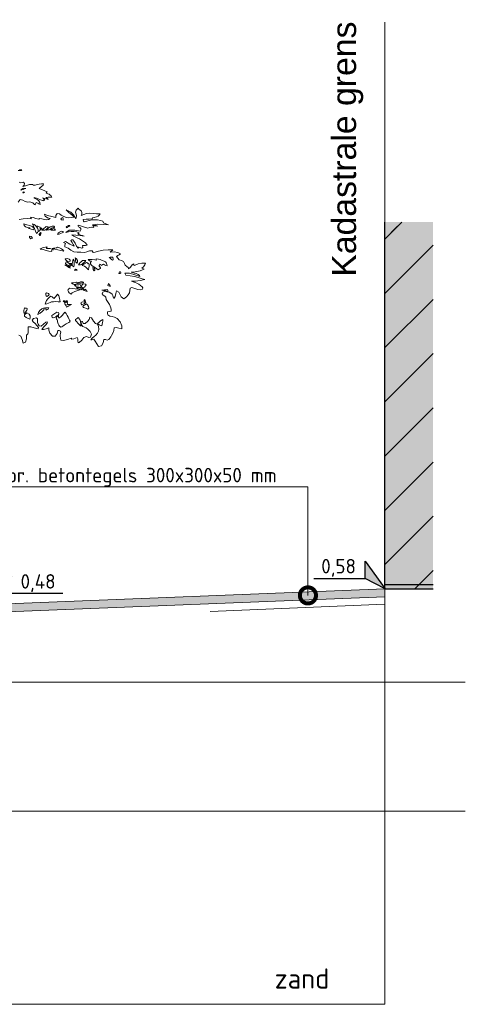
# Model space of a CAD drawing. Header units: metres. Extents: x 92403 to 95147, y 464428 to 465602.
# Tile 302 of 568: x 92448.34 to 92451.11, y 465226.28 to 465232.39. Entities that reach past the tile are written whole.
import ezdxf
from ezdxf import colors
from ezdxf.entities.mleader import LeaderData, LeaderLine
from ezdxf.enums import TextEntityAlignment as Align
from ezdxf.math import Vec2, Vec3

# ---------------------------------------------------------------- set-up
doc = ezdxf.new("R2010")
doc.units = ezdxf.units.M
for name, pattern in [('AL-NAP_LIJN', [15.25, 12, -1.5, 0.25, -1.5]), ('DASHED', [0.75, 0.5, -0.25]), ('XX-AFBREEK', [7, 4, -1, 1, -1]), ('XX-PROJECTGRENS', [18, 12, -3, 0, -3])]:
    doc.linetypes.add(name, pattern=pattern)
doc.layers.get('0').update_dxf_attribs({"linetype": 'CONTINUOUS'})
for name, color, linetype, lineweight in [('B-WE-GW-GROND-T25', 7, 'CONTINUOUS', 25), ('B-WE-OG-HOOGTELIJN-G', 7, 'CONTINUOUS', 18), ('X-XX-AL-AANKLEDING-S', 250, 'CONTINUOUS', 9), ('X-XX-AL-AFBREEKLIJN-G', 7, 'XX-AFBREEK', 18), ('X-XX-AL-DETAIL1-G', 7, 'CONTINUOUS', 18), ('X-XX-AL-DETAIL1-T18', 7, 'CONTINUOUS', 18), ('X-XX-AL-DETAIL3-V', 253, 'CONTINUOUS', 18), ('X-XX-AL-HOOGTELABEL-S', 7, 'CONTINUOUS', 25), ('X-XX-AL-NAP-G', 7, 'AL-NAP_LIJN', 18), ('X-XX-AL-RMB - profiel', 7, 'CONTINUOUS', 9)]:
    doc.layers.add(name, color=color, linetype=linetype, lineweight=lineweight)
doc.styles.add('Leiden', font='isocp.shx')
doc.styles.add('NLCS-ISO', font='NLCS-ISO.ttf')
doc.styles.add('NLCS-ISO-M50-T18', font='NLCS-ISO.ttf', dxfattribs={"height": 0.09})
doc.styles.add('NLCS-ISO-M50-T25', font='NLCS-ISO.ttf', dxfattribs={"height": 0.125})

# ---------------------------------------------------------------- blocks, each defined once
blk = doc.blocks.new('meerstammige boom')
at = {"color": 0, "lineweight": 0, "transparency": 33554559}
for points in [[(2.113, 6.687), (2.137, 6.684), (2.128, 6.675), (2.098, 6.67)], [(2.109, 6.489), (2.125, 6.482), (2.153, 6.491), (2.165, 6.471), (2.16, 6.447), (2.147, 6.424), (2.174, 6.432), (2.216, 6.455), (2.245, 6.457), (2.257, 6.443), (2.274, 6.446), (2.294, 6.455), (2.315, 6.462), (2.338, 6.466), (2.361, 6.467), (2.356, 6.446), (2.335, 6.418), (2.314, 6.394), (2.339, 6.38), (2.366, 6.36), (2.394, 6.341), (2.397, 6.334), (2.392, 6.33), (2.386, 6.328), (2.392, 6.319), (2.405, 6.312), (2.418, 6.305), (2.43, 6.292), (2.44, 6.277), (2.447, 6.261), (2.429, 6.257), (2.407, 6.257), (2.385, 6.256), (2.39, 6.246), (2.4, 6.236), (2.409, 6.225), (2.392, 6.231), (2.371, 6.24), (2.35, 6.248), (2.355, 6.241), (2.366, 6.226), (2.373, 6.213), (2.362, 6.212), (2.356, 6.21), (2.356, 6.2), (2.328, 6.216), (2.297, 6.237), (2.262, 6.251), (2.264, 6.244), (2.281, 6.233), (2.296, 6.224), (2.313, 6.203), (2.322, 6.175), (2.324, 6.146), (2.313, 6.154), (2.301, 6.166), (2.285, 6.174), (2.281, 6.164), (2.278, 6.152), (2.275, 6.141), (2.266, 6.147), (2.258, 6.158), (2.249, 6.169), (2.23, 6.183), (2.218, 6.184), (2.198, 6.183), (2.17, 6.192), (2.145, 6.21), (2.119, 6.223), (2.099, 6.182)], [(2.11, 5.913), (2.148, 5.924), (2.192, 5.929), (2.234, 5.923), (2.233, 5.931), (2.23, 5.939), (2.226, 5.948), (2.254, 5.942), (2.282, 5.93), (2.311, 5.917), (2.32, 5.929), (2.344, 5.922), (2.37, 5.91), (2.393, 5.906), (2.411, 5.911), (2.43, 5.925), (2.401, 5.939), (2.377, 5.962), (2.37, 5.993), (2.402, 5.972), (2.447, 5.958), (2.487, 5.941), (2.489, 5.974), (2.501, 6.007), (2.526, 6.001), (2.544, 5.981), (2.565, 5.964), (2.586, 5.949), (2.614, 5.939), (2.645, 5.942), (2.676, 5.948), (2.652, 5.986), (2.621, 6.022), (2.596, 6.063), (2.642, 6.027), (2.674, 5.978), (2.694, 5.922), (2.698, 5.944), (2.703, 5.967), (2.699, 5.995), (2.692, 6.028), (2.697, 6.059), (2.717, 6.087), (2.724, 6.074), (2.737, 6.06), (2.749, 6.047), (2.757, 6.023), (2.757, 5.997), (2.749, 5.972), (2.776, 5.99), (2.804, 6.005), (2.836, 6.011), (2.873, 6.007), (2.909, 6.001), (2.946, 5.998), (2.937, 5.98), (2.925, 5.964), (2.909, 5.951), (2.885, 5.943), (2.867, 5.938), (2.862, 5.92), (2.831, 5.918), (2.8, 5.916), (2.769, 5.914), (2.773, 5.886), (2.782, 5.876), (2.807, 5.885), (2.833, 5.897), (2.86, 5.905), (2.888, 5.908), (2.918, 5.905), (2.948, 5.897), (2.975, 5.885), (2.98, 5.859), (3.006, 5.843), (3.032, 5.83), (2.976, 5.833), (2.921, 5.84), (2.868, 5.83), (2.883, 5.821), (2.904, 5.818), (2.923, 5.81), (2.904, 5.812), (2.886, 5.814), (2.868, 5.815), (2.873, 5.807), (2.878, 5.798), (2.882, 5.79), (2.86, 5.792), (2.835, 5.79), (2.818, 5.778), (2.785, 5.794), (2.752, 5.809), (2.72, 5.824), (2.717, 5.809), (2.723, 5.798), (2.735, 5.788), (2.746, 5.77), (2.746, 5.75), (2.739, 5.73), (2.685, 5.746), (2.625, 5.745), (2.591, 5.712), (2.619, 5.72), (2.647, 5.726), (2.675, 5.727), (2.705, 5.721), (2.728, 5.706), (2.715, 5.687), (2.734, 5.675), (2.762, 5.666), (2.782, 5.654), (2.739, 5.663), (2.695, 5.67), (2.654, 5.673), (2.674, 5.655), (2.71, 5.628), (2.733, 5.61), (2.764, 5.582), (2.795, 5.548), (2.812, 5.514), (2.795, 5.511), (2.777, 5.511), (2.762, 5.509), (2.766, 5.478), (2.755, 5.469), (2.726, 5.482), (2.723, 5.478), (2.721, 5.473), (2.719, 5.469), (2.703, 5.498), (2.687, 5.545), (2.673, 5.578), (2.662, 5.595), (2.653, 5.599), (2.643, 5.585), (2.656, 5.555), (2.668, 5.525), (2.677, 5.498), (2.634, 5.529), (2.588, 5.568), (2.566, 5.557), (2.589, 5.539), (2.581, 5.516), (2.582, 5.49), (2.614, 5.466), (2.642, 5.437), (2.673, 5.412), (2.708, 5.405), (2.745, 5.407), (2.783, 5.402), (2.81, 5.409), (2.837, 5.427), (2.865, 5.428), (2.873, 5.398), (2.895, 5.403), (2.928, 5.421), (2.978, 5.436), (3.03, 5.443), (3.076, 5.443), (3.068, 5.428), (3.057, 5.416), (3.051, 5.405), (3.091, 5.409), (3.13, 5.402), (3.156, 5.38), (3.143, 5.364), (3.128, 5.352), (3.115, 5.338), (3.128, 5.31), (3.144, 5.284), (3.166, 5.274), (3.186, 5.259), (3.197, 5.231), (3.204, 5.204), (3.222, 5.182), (3.237, 5.168), (3.239, 5.145), (3.261, 5.172), (3.278, 5.21), (3.293, 5.224), (3.294, 5.214), (3.295, 5.205), (3.301, 5.2), (3.338, 5.222), (3.377, 5.235), (3.415, 5.236), (3.408, 5.206), (3.394, 5.178), (3.378, 5.157), (3.383, 5.15), (3.393, 5.146), (3.4, 5.142), (3.36, 5.114), (3.307, 5.099), (3.268, 5.097), (3.281, 5.089), (3.303, 5.08), (3.319, 5.074), (3.339, 5.061), (3.354, 5.044), (3.356, 5.029), (3.305, 5.055), (3.251, 5.081), (3.202, 5.081), (3.21, 5.05), (3.256, 5.037), (3.3, 5.027), (3.34, 5.01), (3.38, 4.993), (3.407, 4.979), (3.36, 4.963), (3.312, 4.957), (3.271, 4.954), (3.287, 4.944), (3.308, 4.935), (3.326, 4.925), (3.347, 4.908), (3.365, 4.889), (3.38, 4.868), (3.387, 4.85), (3.385, 4.832), (3.368, 4.819), (3.335, 4.824), (3.304, 4.842), (3.275, 4.858), (3.257, 4.844), (3.254, 4.809), (3.25, 4.776), (3.236, 4.742), (3.218, 4.711), (3.192, 4.682), (3.162, 4.712), (3.14, 4.784), (3.115, 4.806), (3.108, 4.762), (3.101, 4.718), (3.089, 4.686), (3.082, 4.705), (3.078, 4.732), (3.071, 4.752), (3.056, 4.77), (3.038, 4.783), (3.016, 4.791), (2.992, 4.793), (2.974, 4.783), (2.968, 4.758), (2.977, 4.738), (2.995, 4.723), (3.006, 4.707), (3.008, 4.668), (3.028, 4.625), (3.043, 4.591), (3.05, 4.567), (3.056, 4.542), (3.061, 4.514), (3.06, 4.489), (3.046, 4.482), (3.021, 4.478), (3.021, 4.453), (3.027, 4.43), (3.047, 4.414), (3.071, 4.404), (3.095, 4.394), (3.122, 4.373), (3.154, 4.322), (3.171, 4.262), (3.169, 4.216), (3.141, 4.224), (3.113, 4.236), (3.091, 4.231), (3.087, 4.19), (3.077, 4.15), (3.065, 4.113), (3.056, 4.092), (3.046, 4.07), (3.035, 4.049), (3.019, 4.041), (3.001, 4.051), (2.984, 4.052), (2.978, 4), (2.959, 3.95), (2.929, 3.94), (2.913, 3.982), (2.894, 4.023), (2.882, 4.055), (2.871, 4.049), (2.859, 4.043), (2.851, 4.044), (2.864, 4.07), (2.884, 4.096), (2.901, 4.119), (2.917, 4.148), (2.929, 4.18), (2.934, 4.21), (2.93, 4.249), (2.919, 4.288), (2.899, 4.298), (2.878, 4.335), (2.857, 4.387), (2.841, 4.394), (2.833, 4.361), (2.818, 4.332), (2.792, 4.299), (2.772, 4.299), (2.762, 4.33), (2.745, 4.334), (2.751, 4.304), (2.757, 4.274), (2.766, 4.251), (2.784, 4.242), (2.801, 4.23), (2.819, 4.212), (2.844, 4.174), (2.855, 4.132), (2.846, 4.085), (2.828, 4.08), (2.804, 4.098), (2.776, 4.079), (2.755, 4.041), (2.73, 4.001), (2.717, 3.999), (2.716, 4.03), (2.715, 4.06), (2.707, 4.079), (2.675, 4.061), (2.652, 4.056), (2.645, 4.069), (2.607, 4.049), (2.566, 4.032), (2.54, 4.037), (2.536, 4.068), (2.534, 4.1), (2.534, 4.126), (2.535, 4.138), (2.537, 4.15), (2.54, 4.166), (2.536, 4.18), (2.523, 4.188), (2.509, 4.187), (2.5, 4.142), (2.482, 4.099), (2.454, 4.103), (2.425, 4.147), (2.414, 4.197), (2.414, 4.229), (2.387, 4.216), (2.36, 4.204), (2.343, 4.205), (2.36, 4.24), (2.384, 4.276), (2.398, 4.303), (2.403, 4.316), (2.398, 4.325), (2.383, 4.321), (2.361, 4.286), (2.335, 4.256), (2.316, 4.262), (2.304, 4.288), (2.297, 4.314), (2.298, 4.344), (2.299, 4.372), (2.289, 4.387), (2.256, 4.374), (2.242, 4.35), (2.254, 4.324), (2.274, 4.296), (2.292, 4.267), (2.308, 4.236), (2.304, 4.217), (2.265, 4.23), (2.228, 4.247), (2.202, 4.244), (2.202, 4.22), (2.201, 4.196), (2.201, 4.171), (2.203, 4.148), (2.197, 4.135), (2.184, 4.119), (2.185, 4.062), (2.173, 4.007), (2.15, 3.994), (2.141, 4.049), (2.124, 4.102), (2.104, 4.116)]]:
    blk.add_lwpolyline(points, dxfattribs=at)
for points, knots in [([(2.153, 6.397), (2.148, 6.392), (2.124, 6.375), (2.124, 6.368), (2.142, 6.376), (2.159, 6.384), (2.176, 6.391), (2.169, 6.393), (2.161, 6.395), (2.153, 6.397)], [0, 0, 0, 0, 1, 1, 1, 2, 2, 2, 3, 3, 3, 3]), ([(2.564, 5.902), (2.563, 5.916), (2.562, 5.929), (2.561, 5.943), (2.537, 5.931), (2.528, 5.902), (2.564, 5.902)], [0, 0, 0, 0, 1, 1, 1, 2, 2, 2, 2]), ([(2.156, 5.844), (2.156, 5.798), (2.18, 5.795), (2.22, 5.781), (2.221, 5.774), (2.216, 5.771), (2.205, 5.772), (2.228, 5.772), (2.263, 5.726), (2.263, 5.775), (2.242, 5.818), (2.199, 5.826), (2.156, 5.844)], [0, 0, 0, 0, 1, 1, 1, 2, 2, 2, 3, 3, 3, 4, 4, 4, 4]), ([(2.246, 5.847), (2.26, 5.796), (2.275, 5.745), (2.289, 5.694), (2.326, 5.731), (2.291, 5.827), (2.246, 5.847)], [0, 0, 0, 0, 1, 1, 1, 2, 2, 2, 2]), ([(2.327, 5.792), (2.304, 5.796), (2.312, 5.812), (2.292, 5.807), (2.298, 5.78), (2.304, 5.753), (2.309, 5.726), (2.326, 5.726), (2.326, 5.782), (2.327, 5.792)], [0, 0, 0, 0, 1, 1, 1, 2, 2, 2, 3, 3, 3, 3]), ([(2.448, 5.807), (2.419, 5.795), (2.407, 5.775), (2.388, 5.749), (2.416, 5.751), (2.424, 5.744), (2.436, 5.768), (2.444, 5.783), (2.459, 5.788), (2.474, 5.787), (2.474, 5.811), (2.468, 5.807), (2.448, 5.807)], [0, 0, 0, 0, 1, 1, 1, 2, 2, 2, 3, 3, 3, 4, 4, 4, 4]), ([(2.613, 5.821), (2.614, 5.814), (2.615, 5.806), (2.616, 5.798), (2.641, 5.812), (2.64, 5.82), (2.613, 5.821)], [0, 0, 0, 0, 1, 1, 1, 2, 2, 2, 2]), ([(2.33, 5.708), (2.324, 5.699), (2.318, 5.689), (2.312, 5.68), (2.32, 5.681), (2.347, 5.697), (2.33, 5.708)], [0, 0, 0, 0, 1, 1, 1, 2, 2, 2, 2]), ([(2.333, 5.781), (2.332, 5.769), (2.331, 5.758), (2.33, 5.746), (2.356, 5.754), (2.349, 5.767), (2.333, 5.781)], [0, 0, 0, 0, 1, 1, 1, 2, 2, 2, 2]), ([(2.388, 5.804), (2.374, 5.785), (2.361, 5.765), (2.347, 5.746), (2.371, 5.748), (2.377, 5.744), (2.392, 5.763), (2.407, 5.783), (2.42, 5.804), (2.388, 5.804)], [0, 0, 0, 0, 1, 1, 1, 2, 2, 2, 3, 3, 3, 3]), ([(2.483, 5.746), (2.472, 5.784), (2.455, 5.773), (2.437, 5.749), (2.452, 5.748), (2.468, 5.747), (2.483, 5.746)], [0, 0, 0, 0, 1, 1, 1, 2, 2, 2, 2]), ([(2.538, 5.726), (2.523, 5.714), (2.501, 5.697), (2.506, 5.677), (2.526, 5.69), (2.547, 5.704), (2.567, 5.717), (2.563, 5.729), (2.554, 5.732), (2.538, 5.726)], [0, 0, 0, 0, 1, 1, 1, 2, 2, 2, 3, 3, 3, 3]), ([(2.602, 5.804), (2.591, 5.797), (2.59, 5.791), (2.599, 5.784), (2.611, 5.793), (2.615, 5.795), (2.602, 5.804)], [0, 0, 0, 0, 1, 1, 1, 2, 2, 2, 2]), ([(2.214, 5.653), (2.211, 5.638), (2.22, 5.623), (2.228, 5.61), (2.262, 5.617), (2.24, 5.653), (2.214, 5.653)], [0, 0, 0, 0, 1, 1, 1, 2, 2, 2, 2]), ([(2.321, 5.674), (2.318, 5.666), (2.319, 5.671), (2.318, 5.662), (2.333, 5.662), (2.337, 5.674), (2.321, 5.674)], [0, 0, 0, 0, 1, 1, 1, 2, 2, 2, 2]), ([(2.445, 5.413), (2.441, 5.431), (2.447, 5.441), (2.463, 5.442), (2.443, 5.463), (2.417, 5.463), (2.39, 5.46), (2.39, 5.469), (2.393, 5.478), (2.399, 5.486), (2.384, 5.486), (2.327, 5.47), (2.327, 5.451), (2.37, 5.449), (2.402, 5.415), (2.445, 5.413)], [0, 0, 0, 0, 1, 1, 1, 2, 2, 2, 3, 3, 3, 4, 4, 4, 5, 5, 5, 5]), ([(2.506, 5.483), (2.49, 5.469), (2.468, 5.465), (2.448, 5.462), (2.487, 5.444), (2.53, 5.433), (2.57, 5.419), (2.561, 5.445), (2.534, 5.477), (2.506, 5.483)], [0, 0, 0, 0, 1, 1, 1, 2, 2, 2, 3, 3, 3, 3]), ([(2.61, 5.309), (2.603, 5.303), (2.594, 5.3), (2.584, 5.3), (2.584, 5.281), (2.605, 5.264), (2.619, 5.254), (2.651, 5.26), (2.633, 5.297), (2.61, 5.309)], [0, 0, 0, 0, 1, 1, 1, 2, 2, 2, 3, 3, 3, 3]), ([(2.689, 5.318), (2.694, 5.293), (2.686, 5.253), (2.706, 5.234), (2.723, 5.243), (2.707, 5.307), (2.689, 5.318)], [0, 0, 0, 0, 1, 1, 1, 2, 2, 2, 2]), ([(2.905, 5.303), (2.905, 5.296), (2.906, 5.29), (2.908, 5.283), (2.894, 5.283), (2.829, 5.297), (2.822, 5.289), (2.829, 5.275), (2.841, 5.266), (2.856, 5.263), (2.815, 5.205), (2.895, 5.171), (2.926, 5.133), (2.945, 5.152), (2.96, 5.151), (2.943, 5.176), (2.925, 5.203), (2.943, 5.192), (2.943, 5.219), (2.952, 5.217), (2.956, 5.21), (2.955, 5.199), (2.965, 5.204), (2.974, 5.211), (2.981, 5.219), (2.994, 5.206), (2.997, 5.195), (3.018, 5.193), (3.012, 5.223), (3.014, 5.253), (2.987, 5.267), (2.96, 5.28), (2.937, 5.3), (2.905, 5.303)], [0, 0, 0, 0, 1, 1, 1, 2, 2, 2, 3, 3, 3, 4, 4, 4, 5, 5, 5, 6, 6, 6, 7, 7, 7, 8, 8, 8, 9, 9, 9, 10, 10, 10, 11, 11, 11, 11]), ([(3.076, 5.329), (3.064, 5.327), (3.051, 5.325), (3.039, 5.324), (3.052, 5.311), (3.062, 5.295), (3.073, 5.28), (3.086, 5.286), (3.077, 5.317), (3.076, 5.329)], [0, 0, 0, 0, 1, 1, 1, 2, 2, 2, 3, 3, 3, 3]), ([(2.593, 5.254), (2.576, 5.212), (2.605, 5.21), (2.639, 5.188), (2.633, 5.211), (2.62, 5.248), (2.593, 5.254)], [0, 0, 0, 0, 1, 1, 1, 2, 2, 2, 2]), ([(2.579, 5.205), (2.598, 5.189), (2.617, 5.172), (2.636, 5.156), (2.636, 5.185), (2.606, 5.204), (2.579, 5.205)], [0, 0, 0, 0, 1, 1, 1, 2, 2, 2, 2]), ([(2.633, 5.231), (2.635, 5.226), (2.642, 5.196), (2.648, 5.196), (2.65, 5.207), (2.652, 5.217), (2.654, 5.228), (2.647, 5.229), (2.64, 5.23), (2.633, 5.231)], [0, 0, 0, 0, 1, 1, 1, 2, 2, 2, 3, 3, 3, 3]), ([(2.668, 5.297), (2.664, 5.27), (2.637, 5.188), (2.674, 5.179), (2.674, 5.209), (2.689, 5.273), (2.668, 5.297)], [0, 0, 0, 0, 1, 1, 1, 2, 2, 2, 2]), ([(2.764, 5.277), (2.754, 5.262), (2.723, 5.226), (2.723, 5.208), (2.758, 5.204), (2.755, 5.212), (2.774, 5.238), (2.779, 5.245), (2.799, 5.266), (2.799, 5.274), (2.787, 5.275), (2.775, 5.276), (2.764, 5.277)], [0, 0, 0, 0, 1, 1, 1, 2, 2, 2, 3, 3, 3, 4, 4, 4, 4]), ([(2.804, 5.245), (2.796, 5.236), (2.761, 5.208), (2.761, 5.196), (2.8, 5.191), (2.803, 5.158), (2.825, 5.133), (2.825, 5.148), (2.831, 5.165), (2.832, 5.181), (2.833, 5.191), (2.836, 5.247), (2.822, 5.225), (2.819, 5.238), (2.816, 5.241), (2.804, 5.245)], [0, 0, 0, 0, 1, 1, 1, 2, 2, 2, 3, 3, 3, 4, 4, 4, 5, 5, 5, 5]), ([(2.694, 5.141), (2.689, 5.136), (2.683, 5.13), (2.677, 5.124), (2.687, 5.124), (2.698, 5.124), (2.709, 5.124), (2.708, 5.133), (2.703, 5.138), (2.694, 5.141)], [0, 0, 0, 0, 1, 1, 1, 2, 2, 2, 3, 3, 3, 3]), ([(2.7, 4.939), (2.686, 4.928), (2.665, 4.929), (2.648, 4.93), (2.666, 4.908), (2.663, 4.899), (2.693, 4.907), (2.713, 4.912), (2.726, 4.93), (2.7, 4.939)], [0, 0, 0, 0, 1, 1, 1, 2, 2, 2, 3, 3, 3, 3]), ([(2.741, 4.901), (2.72, 4.898), (2.7, 4.895), (2.68, 4.892), (2.688, 4.867), (2.726, 4.86), (2.749, 4.858), (2.749, 4.873), (2.745, 4.886), (2.741, 4.901)], [0, 0, 0, 0, 1, 1, 1, 2, 2, 2, 3, 3, 3, 3]), ([(2.744, 4.947), (2.734, 4.941), (2.716, 4.932), (2.723, 4.919), (2.759, 4.926), (2.809, 4.935), (2.744, 4.947)], [0, 0, 0, 0, 1, 1, 1, 2, 2, 2, 2]), ([(2.769, 4.913), (2.746, 4.897), (2.745, 4.829), (2.784, 4.861), (2.801, 4.893), (2.819, 4.913), (2.769, 4.913)], [0, 0, 0, 0, 1, 1, 1, 2, 2, 2, 2]), ([(3.036, 4.921), (3.023, 4.887), (3.016, 4.886), (3.05, 4.872), (3.05, 4.885), (3.039, 4.909), (3.036, 4.921)], [0, 0, 0, 0, 1, 1, 1, 2, 2, 2, 2]), ([(2.633, 4.846), (2.593, 4.828), (2.619, 4.779), (2.645, 4.754), (2.645, 4.782), (2.719, 4.811), (2.741, 4.82), (2.705, 4.832), (2.673, 4.846), (2.633, 4.846)], [0, 0, 0, 0, 1, 1, 1, 2, 2, 2, 3, 3, 3, 3]), ([(2.703, 4.858), (2.703, 4.84), (2.74, 4.828), (2.755, 4.82), (2.751, 4.858), (2.737, 4.85), (2.703, 4.858)], [0, 0, 0, 0, 1, 1, 1, 2, 2, 2, 2]), ([(2.761, 4.843), (2.764, 4.834), (2.767, 4.826), (2.769, 4.817), (2.78, 4.835), (2.777, 4.843), (2.761, 4.843)], [0, 0, 0, 0, 1, 1, 1, 2, 2, 2, 2]), ([(2.79, 4.829), (2.784, 4.825), (2.778, 4.821), (2.772, 4.817), (2.786, 4.811), (2.799, 4.804), (2.813, 4.797), (2.81, 4.811), (2.803, 4.822), (2.79, 4.829)], [0, 0, 0, 0, 1, 1, 1, 2, 2, 2, 3, 3, 3, 3]), ([(3.021, 4.826), (3.002, 4.822), (2.983, 4.818), (2.963, 4.814), (2.984, 4.814), (3.008, 4.803), (3.027, 4.797), (3.025, 4.807), (3.023, 4.816), (3.021, 4.826)], [0, 0, 0, 0, 1, 1, 1, 2, 2, 2, 3, 3, 3, 3]), ([(2.39, 4.774), (2.379, 4.763), (2.381, 4.727), (2.396, 4.719), (2.424, 4.738), (2.434, 4.762), (2.39, 4.774)], [0, 0, 0, 0, 1, 1, 1, 2, 2, 2, 2]), ([(2.506, 4.751), (2.493, 4.729), (2.477, 4.71), (2.472, 4.684), (2.452, 4.694), (2.447, 4.745), (2.421, 4.708), (2.399, 4.676), (2.381, 4.639), (2.379, 4.6), (2.398, 4.6), (2.424, 4.626), (2.443, 4.632), (2.472, 4.641), (2.504, 4.636), (2.532, 4.632), (2.532, 4.663), (2.523, 4.724), (2.506, 4.751)], [0, 0, 0, 0, 1, 1, 1, 2, 2, 2, 3, 3, 3, 4, 4, 4, 5, 5, 5, 6, 6, 6, 6]), ([(2.564, 4.652), (2.565, 4.646), (2.566, 4.639), (2.567, 4.632), (2.592, 4.636), (2.594, 4.652), (2.564, 4.652)], [0, 0, 0, 0, 1, 1, 1, 2, 2, 2, 2]), ([(2.602, 4.629), (2.593, 4.627), (2.584, 4.625), (2.576, 4.623), (2.583, 4.6), (2.591, 4.577), (2.599, 4.554), (2.615, 4.566), (2.632, 4.579), (2.648, 4.591), (2.633, 4.593), (2.619, 4.593), (2.605, 4.589), (2.606, 4.601), (2.612, 4.619), (2.602, 4.629)], [0, 0, 0, 0, 1, 1, 1, 2, 2, 2, 3, 3, 3, 4, 4, 4, 5, 5, 5, 5]), ([(2.605, 4.655), (2.599, 4.648), (2.593, 4.642), (2.587, 4.635), (2.607, 4.633), (2.613, 4.64), (2.605, 4.655)], [0, 0, 0, 0, 1, 1, 1, 2, 2, 2, 2]), ([(2.764, 4.635), (2.739, 4.613), (2.741, 4.614), (2.758, 4.586), (2.788, 4.615), (2.825, 4.625), (2.764, 4.635)], [0, 0, 0, 0, 1, 1, 1, 2, 2, 2, 2]), ([(2.804, 4.603), (2.792, 4.589), (2.772, 4.582), (2.767, 4.563), (2.772, 4.538), (2.801, 4.538), (2.819, 4.519), (2.84, 4.53), (2.821, 4.591), (2.804, 4.603)], [0, 0, 0, 0, 1, 1, 1, 2, 2, 2, 3, 3, 3, 3]), ([(2.787, 4.67), (2.772, 4.655), (2.775, 4.646), (2.796, 4.644), (2.793, 4.652), (2.79, 4.661), (2.787, 4.67)], [0, 0, 0, 0, 1, 1, 1, 2, 2, 2, 2]), ([(2.165, 4.542), (2.155, 4.513), (2.157, 4.483), (2.159, 4.453), (2.174, 4.46), (2.22, 4.556), (2.168, 4.534), (2.167, 4.537), (2.166, 4.539), (2.165, 4.542)], [0, 0, 0, 0, 1, 1, 1, 2, 2, 2, 3, 3, 3, 3]), ([(2.37, 4.539), (2.332, 4.538), (2.305, 4.47), (2.301, 4.438), (2.331, 4.455), (2.37, 4.506), (2.37, 4.539)], [0, 0, 0, 0, 1, 1, 1, 2, 2, 2, 2]), ([(2.414, 4.542), (2.403, 4.541), (2.392, 4.54), (2.382, 4.539), (2.384, 4.528), (2.388, 4.516), (2.388, 4.505), (2.403, 4.518), (2.414, 4.521), (2.414, 4.542)], [0, 0, 0, 0, 1, 1, 1, 2, 2, 2, 3, 3, 3, 3]), ([(2.188, 4.461), (2.179, 4.451), (2.167, 4.443), (2.162, 4.43), (2.152, 4.401), (2.199, 4.379), (2.22, 4.363), (2.22, 4.404), (2.232, 4.439), (2.188, 4.461)], [0, 0, 0, 0, 1, 1, 1, 2, 2, 2, 3, 3, 3, 3]), ([(2.498, 4.476), (2.477, 4.449), (2.417, 4.421), (2.46, 4.386), (2.489, 4.395), (2.554, 4.461), (2.498, 4.476)], [0, 0, 0, 0, 1, 1, 1, 2, 2, 2, 2]), ([(2.579, 4.476), (2.56, 4.443), (2.549, 4.403), (2.518, 4.38), (2.517, 4.392), (2.516, 4.403), (2.515, 4.415), (2.494, 4.396), (2.487, 4.4), (2.496, 4.372), (2.503, 4.351), (2.505, 4.329), (2.509, 4.307), (2.512, 4.29), (2.517, 4.274), (2.526, 4.259), (2.547, 4.223), (2.555, 4.251), (2.574, 4.272), (2.588, 4.287), (2.603, 4.301), (2.621, 4.311), (2.648, 4.327), (2.63, 4.339), (2.622, 4.368), (2.612, 4.403), (2.605, 4.448), (2.579, 4.476)], [0, 0, 0, 0, 1, 1, 1, 2, 2, 2, 3, 3, 3, 4, 4, 4, 5, 5, 5, 6, 6, 6, 7, 7, 7, 8, 8, 8, 9, 9, 9, 9]), ([(2.72, 4.389), (2.712, 4.379), (2.684, 4.362), (2.691, 4.346), (2.7, 4.333), (2.736, 4.259), (2.749, 4.259), (2.747, 4.297), (2.747, 4.359), (2.72, 4.389)], [0, 0, 0, 0, 1, 1, 1, 2, 2, 2, 3, 3, 3, 3]), ([(2.963, 4.264), (2.964, 4.297), (2.975, 4.328), (2.975, 4.36), (2.955, 4.35), (2.939, 4.316), (2.917, 4.302), (2.933, 4.283), (2.939, 4.269), (2.963, 4.264)], [0, 0, 0, 0, 1, 1, 1, 2, 2, 2, 3, 3, 3, 3])]:
    blk.add_open_spline(points, degree=3, knots=knots, dxfattribs=at)
for points in [[(2.15, 6.339), (2.127, 6.316), (2.192, 6.329), (2.15, 6.339)], [(2.871, 5.167), (2.878, 5.065), (2.913, 5.14), (2.871, 5.167)], [(3.14, 5.072), (3.19, 5.072), (3.138, 5.141), (3.14, 5.072)]]:
    blk.add_open_spline(points, degree=3, dxfattribs=at)
blk = doc.blocks.new('gevel_gebouw')
at = {"layer": 'X-XX-AL-DETAIL1-G'}
h = blk.add_hatch(color=9, dxfattribs=at)
h.dxf.hatch_style = 1
h.paths.add_polyline_path([(94764.8395, 462768.2662), (94764.4395, 462768.2662), (94764.4395, 462765.2662), (94764.8395, 462765.2662)])
h = blk.add_hatch(dxfattribs=at)
h.set_pattern_fill('ANSI31', scale=0.1, angle=90)
h.set_pattern_definition([(135, (0.00387, 0), (-0.22450640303, -0.22450640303), [])])
h.paths.add_polyline_path([(94764.8395, 462768.2662), (94764.4395, 462768.2662), (94764.4395, 462765.2662), (94764.8395, 462765.2662)])
at = {"layer": 'X-XX-AL-DETAIL1-G', "color": 7, "lineweight": 30, "flags": 128}
for points in [[(94764.8395, 462765.2662), (94764.8395, 462768.2662)], [(94764.8395, 462765.2662), (94764.4395, 462765.2662)]]:
    blk.add_lwpolyline(points, dxfattribs=at)
blk = doc.blocks.new('SAL-HOOGTELABEL_02-SO')
for p, q in [((2.46, 3.44), (0, 0)), ((2.46, 1.31), (2.46, 3.44)), ((0, 0), (2.46, 1.31)), ((8.84, 1.31), (2.46, 1.31))]:
    blk.add_line(p, q)
blk.add_solid([(2.46, 3.44), (0, 0), (2.46, 1.31)])
at = {"style": 'NLCS-ISO'}
blk.add_attdef('...', text='', height=1.8, dxfattribs=at).set_placement((5.77, 2.62), align=Align.MIDDLE)
blk = doc.blocks.new('_DotSmall')
at = {"const_width": 0.5}
blk.add_lwpolyline([(-0.0625, 0, 1), (0.0625, 0, 1)], format="xyb", close=True, dxfattribs=at)

msp = doc.modelspace()

# ---------------------------------------------------------------- hatches: boundary and pattern name
at = {"layer": 'X-XX-AL-DETAIL3-V'}
h = msp.add_hatch(color=254, dxfattribs=at)
h.dxf.hatch_style = 1
h.paths.add_polyline_path([(92448.206427, 465228.765889), (92448.206427, 465228.715849), (92450.606402, 465228.811848), (92450.606402, 465228.861888)])

# ---------------------------------------------------------------- linework, layer by layer
at = {"layer": 'B-WE-OG-HOOGTELIJN-G', "color": 1, "linetype": 'DASHED', "ltscale": 5, "flags": 128}
msp.add_lwpolyline([(92423.539312, 465228.451889), (92425.059634, 465228.491889), (92426.465362, 465228.445889), (92426.576762, 465228.439889), (92426.630176, 465228.332889), (92430.389694, 465228.472889), (92433.180144, 465228.581889), (92433.221375, 465228.671889), (92433.330416, 465228.671889), (92433.629523, 465228.695889), (92434.865324, 465228.762889), (92437.756102, 465228.725889), (92438.026326, 465228.649889), (92438.307882, 465228.666889), (92438.427502, 465228.671889), (92438.515593, 465228.549889), (92441.804809, 465228.497889), (92444.668592, 465228.368889), (92444.722629, 465228.454889), (92444.822634, 465228.470889), (92448.204161, 465228.662889), (92450.606427, 465228.766889)], dxfattribs=at)
at = {"layer": 'X-XX-AL-AFBREEKLIJN-G', "color": 251, "flags": 128}
msp.add_lwpolyline([(92450.606402, 465226.281889), (92423.539312, 465226.281889)], dxfattribs=at)
at = {"layer": 'X-XX-AL-NAP-G', "color": 142, "flags": 128}
for points in [[(92451.106402, 465228.281889), (92422.437639, 465228.281889)], [(92451.106402, 465227.481889), (92422.437639, 465227.481889)]]:
    msp.add_lwpolyline(points, dxfattribs=at)
at = {"layer": 'X-XX-AL-RMB - profiel', "color": 150, "linetype": 'XX-PROJECTGRENS', "true_color": 0x0078f0, "flags": 128}
msp.add_lwpolyline([(92450.606402, 465226.281889), (92450.606402, 465232.378145)], dxfattribs=at)
at = {"layer": 'X-XX-AL-RMB - profiel', "flags": 128}
msp.add_lwpolyline([(92448.206427, 465228.765889), (92450.606427, 465228.861889), (92450.606427, 465228.811849), (92448.206427, 465228.715849)], dxfattribs=at)

# ---------------------------------------------------------------- block references
at = {"xscale": -0.75, "yscale": 0.75, "zscale": 0.75}
for p in [(163524.236083, 118154.912223), (163524.236107, 118154.938223)]:
    msp.add_blockref('gevel_gebouw', p, dxfattribs=at)
at = {"layer": 'X-XX-AL-AANKLEDING-S', "color": 251, "true_color": 0x636466, "xscale": 0.6, "yscale": 0.4, "zscale": 0.5}
msp.add_blockref('meerstammige boom', (92447.072516, 465228.789158), dxfattribs=at)
at = {"layer": 'X-XX-AL-HOOGTELABEL-S'}
ref = msp.add_blockref('SAL-HOOGTELABEL_02-SO', (92450.608638, 465228.86071), dxfattribs=dict(at, xscale=-0.05000000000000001, yscale=0.05000000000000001, zscale=0.05000000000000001))
ref.add_attrib('...', '0,58', dxfattribs={"layer": '0', "height": 0.09, "style": 'NLCS-ISO'}).set_placement((92450.320001, 465228.991473), align=Align.MIDDLE)
at = {"layer": 'X-XX-AL-HOOGTELABEL-S', "xscale": 0.05000000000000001, "yscale": 0.05000000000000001, "zscale": 0.05000000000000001}
msp.add_blockref('SAL-HOOGTELABEL_02-SO', (92448.166427, 465228.765889), dxfattribs=at).add_auto_attribs({'...': '0,48'})

# ---------------------------------------------------------------- texts
at = {"layer": 'B-WE-GW-GROND-T25', "insert": (92449.923275, 465226.504526), "char_height": 0.125, "attachment_point": 1, "style": 'NLCS-ISO-M50-T25'}
msp.add_mtext_dynamic_manual_height_columns('zand', width=0.93506957, gutter_width=0.9, heights=[0], dxfattribs=at)
at = {"layer": 'X-XX-AL-RMB - profiel', "linetype": 'Continuous', "ltscale": 1, "insert": (92450.278263, 465234.798386), "char_height": 0.15, "attachment_point": 3, "rotation": 90, "style": 'Leiden'}
msp.add_mtext_dynamic_manual_height_columns('\\pxql;{\\fArial|b0|i0|c0|p34;\\C0;Kadastrale grens}', width=3.99958028, gutter_width=6.25, heights=[5.650079], dxfattribs=at)

# ---------------------------------------------------------------- leaders
at = {"layer": 'X-XX-AL-DETAIL1-T18'}
ml = msp.add_multileader_mtext('Standard', dxfattribs=at)
ml.set_content('{\\C256;Aanbr. betontegels 300x300x50 mm}', color=10, style='NLCS-ISO-M50-T18')
ml.set_leader_properties(color=256, lineweight=-1)
ml.set_arrow_properties(name='DOTSMALL')
ml.build(insert=Vec2(0, 0))
ml.multileader.update_dxf_attribs({"text_left_attachment_type": 5, "text_right_attachment_type": 5, "dogleg_length": 0.09, "arrow_head_size": 0.2})
ctx = ml.context
ctx.base_point, ctx.char_height, ctx.arrow_head_size, ctx.landing_gap_size, ctx.plane_origin = Vec3(92448.014747, 465229.495158), 0.09, 0.2, 0.045, Vec3(92450.129747, 465229.720129)
ctx.left_attachment, ctx.right_attachment = 5, 5
notes = []
notes.append((ctx, [(0, (1, 1, 0), (92450.129747, 465229.495158), (-1, 0), 0.09, [(0, [(92450.129747, 465228.820285)], 0, [])])]))
ctx.mtext.insert, ctx.mtext.flow_direction = Vec3(92448.059747, 465229.612158), 5
for ctx, leaders in notes:
    for number, flags, end, landing, length, lines in leaders:
        leader = LeaderData()
        leader.index, (leader.has_last_leader_line, leader.has_dogleg_vector, leader.attachment_direction) = number, flags
        leader.last_leader_point, leader.dogleg_vector, leader.dogleg_length = Vec3(end), Vec3(landing), length
        for number, points, colour, breaks in lines:
            line = LeaderLine()
            line.index, line.vertices, line.color, line.breaks = number, Vec3.list(points), colors.encode_raw_color(colour), breaks
            leader.lines.append(line)
        ctx.leaders.append(leader)

doc.saveas('drawing.dxf')
